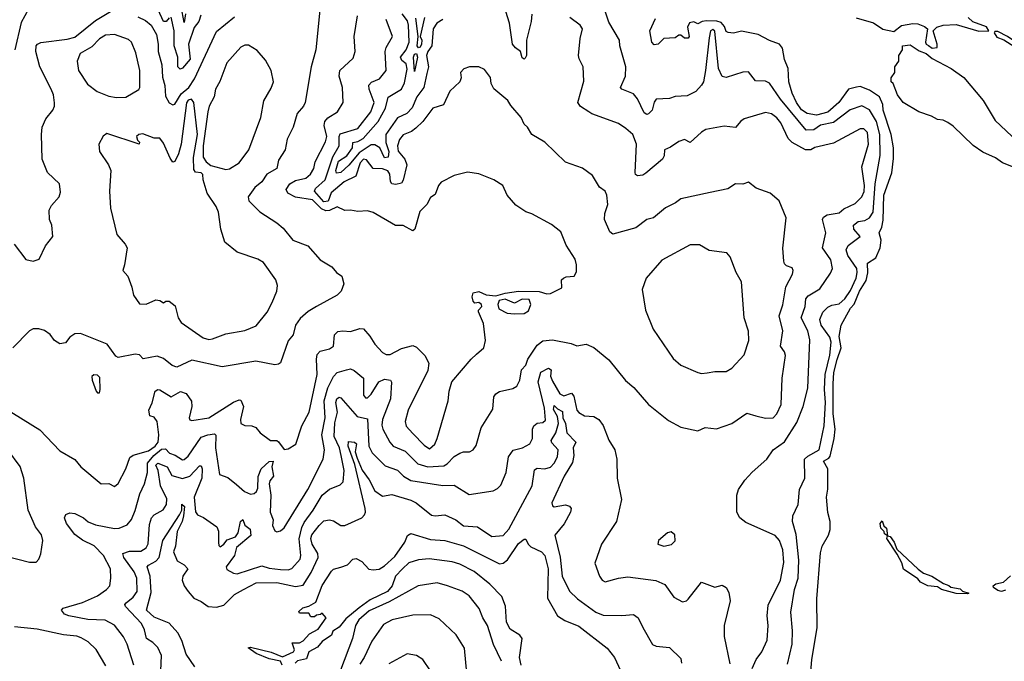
# Model space of a CAD drawing. Extents: x 1268547 to 1425625, y 515768 to 616754.
# Tile 394 of 507: x 1344063 to 1349279, y 598115 to 601514. Entities that reach past the tile are written whole.
import ezdxf

# ---------------------------------------------------------------- set-up
doc = ezdxf.new("R2010")
doc.units = 0

msp = doc.modelspace()

# ---------------------------------------------------------------- linework, layer by layer
at = {"layer": '0CON10XD'}
for points in [[(1346776.1, 601543.9), (1346773.2, 601505), (1346748.6, 601405), (1346747.4, 601325), (1346740.5, 601309.5), (1346735, 601305.5), (1346725, 601311.5), (1346716.9, 601345), (1346689.5, 601365), (1346674.5, 601385), (1346657.8, 601495), (1346583.8, 601733.8)], [(1348131, 598099), (1348154.7, 598205), (1348156.6, 598276.6), (1348148.5, 598375), (1348167.6, 598495), (1348187, 598555), (1348190.3, 598649.7), (1348176.7, 598786.7), (1348157.3, 598855), (1348158.5, 598885), (1348187.3, 598945), (1348194.6, 599025), (1348223.3, 599085), (1348220.3, 599185), (1348237.7, 599202.3), (1348298.5, 599235), (1348325, 599362.5), (1348331.7, 599485), (1348326.8, 599555), (1348330, 599635), (1348355, 599737.1), (1348361.8, 599805), (1348355, 599831.9), (1348309.6, 599895), (1348302.8, 599925), (1348317.3, 599965), (1348345, 599991.1), (1348365, 600002.2), (1348405, 600007.9), (1348435, 600034.7), (1348465, 600078.6), (1348494.2, 600145), (1348500.7, 600175), (1348497.5, 600195), (1348450.2, 600265), (1348442, 600295), (1348452.5, 600317.5), (1348515.7, 600365), (1348483, 600405), (1348480.8, 600425), (1348505, 600443.9), (1348539.7, 600450.3), (1348565, 600463.5), (1348585.5, 600494.5), (1348594.9, 600645.1), (1348622, 600795), (1348620.4, 600905), (1348602.7, 600975), (1348565.9, 601035.9), (1348525, 601058.3), (1348463.5, 601036.5), (1348375, 600968.6), (1348305, 600955.1), (1348270.1, 600929.9), (1348228.9, 600928.9), (1348093.5, 601093.5), (1348035, 601177.7), (1348015, 601188.1), (1347960.5, 601190.5), (1347925, 601236.9), (1347895, 601235.6), (1347805, 601208.2), (1347785, 601213.3), (1347765.9, 601255.9), (1347745, 601453.3), (1347735, 601461.5), (1347723.3, 601455), (1347715, 601418), (1347696.9, 601245), (1347685.1, 601185), (1347675, 601167.2), (1347645, 601132.7), (1347600, 601110), (1347535, 601107.1), (1347505, 601096.5), (1347435, 601092), (1347425, 601076.7), (1347414.6, 601035), (1347395, 601014.6), (1347385, 601011.2), (1347370.8, 601020.7), (1347336.7, 601095), (1347315, 601120.4), (1347252.9, 601145), (1347245.5, 601155), (1347273.4, 601215), (1347273.7, 601263.7), (1347242.1, 601375), (1347240.4, 601405), (1347185, 601500), (1347143.4, 601625)], [(1344033.9, 600323.9), (1344095, 600244), (1344134.4, 600234.4), (1344165.8, 600245), (1344200, 600315), (1344239.2, 600365), (1344234, 600425), (1344220.8, 600455), (1344220, 600505), (1344231.1, 600528.9), (1344271.9, 600575), (1344279.5, 600600.5), (1344273.6, 600645), (1344209.5, 600705), (1344182.1, 600775), (1344178.2, 600905), (1344182.5, 600945), (1344200.7, 600989.3), (1344239.2, 601035), (1344247.5, 601055), (1344247.1, 601072.9), (1344241.9, 601115), (1344230.5, 601145), (1344170, 601265), (1344149.2, 601345), (1344150.7, 601375), (1344157.3, 601385), (1344175, 601392.6), (1344315, 601410.3), (1344355, 601422.1), (1344465, 601509.6), (1344561.6, 601568.4)], [(1344110.1, 601569.9), (1344070.4, 601499.6), (1344037.8, 601355)], [(1345652.7, 601565), (1345631.5, 601355), (1345607.3, 601265), (1345575.4, 601075), (1345566.4, 601055), (1345533.5, 601016.5), (1345511.5, 600945), (1345479.8, 600880.2), (1345469.4, 600825), (1345435, 600770), (1345425, 600726), (1345373.1, 600695), (1345345.2, 600654.8), (1345309.5, 600625), (1345273.1, 600575), (1345277.5, 600555), (1345335, 600496.7), (1345425, 600437.1), (1345459.3, 600409.3), (1345510.8, 600345), (1345590, 600315), (1345655, 600242), (1345716.2, 600205), (1345741.2, 600175), (1345769.2, 600155), (1345780.8, 600115), (1345766, 600075), (1345745.6, 600054.4), (1345634.7, 599995.3), (1345592.1, 599967.9), (1345549.7, 599930.3), (1345524, 599895), (1345511.2, 599845), (1345485, 599813.3), (1345445, 599696.7), (1345435, 599688.8), (1345415, 599686), (1345314.4, 599704.4), (1345135, 599675.4), (1344975, 599710.9), (1344895, 599673.2), (1344871.2, 599681.2), (1344825, 599719.6), (1344790.9, 599730.9)], [(1344855, 601524.4), (1344839.7, 601505), (1344825, 601503.5), (1344796.6, 601566.6)], [(1343979.3, 599459.3), (1344170.4, 599340.4), (1344275, 599230), (1344355, 599183.3), (1344386.7, 599145), (1344494.2, 599054.2), (1344535, 599056.2), (1344565, 599040), (1344585, 599056.2), (1344626, 599134), (1344646.9, 599195), (1344665, 599207.1), (1344745, 599229.8), (1344780.7, 599255), (1344796.2, 599275), (1344801, 599315), (1344790.8, 599385), (1344775, 599408.8), (1344752.5, 599415), (1344747.5, 599445), (1344765, 599483.3), (1344780.4, 599545), (1344795, 599554.6), (1344805, 599553.1), (1344865, 599516.7), (1344915, 599543.6), (1344945, 599533.5), (1344973.1, 599493.1), (1344975.4, 599465.4), (1344961.1, 599405), (1344963.5, 599393.5), (1344975, 599390), (1345065, 599403.9), (1345195, 599486.9), (1345225, 599500.4), (1345235, 599498.9), (1345248.2, 599465), (1345233.1, 599395), (1345235, 599374), (1345255, 599364.2), (1345293, 599363), (1345313.6, 599353.6), (1345336.7, 599325), (1345392.5, 599285), (1345425, 599284.3), (1345435, 599277.5), (1345465, 599236.2), (1345485, 599240), (1345525.7, 599265), (1345557.2, 599362.8), (1345596.2, 599435), (1345639.4, 599635), (1345634.7, 599715.3), (1345639.2, 599740.7), (1345655, 599758.5), (1345705, 599770.7), (1345725.3, 599784.7), (1345730, 599845), (1345748.9, 599861.1), (1345774.7, 599864.7), (1345815, 599861.2), (1345865, 599878.5), (1345885, 599875.7), (1345918, 599838), (1345945, 599794.4), (1345985, 599750.6), (1346005, 599740), (1346025, 599740), (1346085, 599772.7), (1346145, 599788.5), (1346165, 599779.4), (1346210, 599735), (1346230.5, 599695), (1346225.5, 599655), (1346120.4, 599445), (1346104.5, 599385), (1346111.3, 599361.3), (1346145, 599321.1), (1346205, 599259.4), (1346235, 599241.1), (1346262.5, 599265), (1346275.3, 599294.7), (1346333.2, 599495), (1346337.5, 599545), (1346353.1, 599595), (1346454, 599716), (1346482.5, 599742.5), (1346522, 599775), (1346530.6, 599815), (1346521.1, 599905), (1346494.4, 599965.6), (1346494.4, 599975.6), (1346510.7, 599995), (1346508.9, 600005), (1346495, 600015.4), (1346475, 600012.5), (1346465, 600022.5), (1346460, 600045), (1346465, 600066.2), (1346495, 600073.3), (1346535, 600055.4), (1346585, 600050.5), (1346634.3, 600065.7), (1346705, 600076.1), (1346815, 600073.5), (1346855, 600061.9), (1346875, 600063.1), (1346935, 600093.3), (1346934.3, 600135), (1346943.8, 600145), (1346957.8, 600152.2), (1347000, 600155), (1347012.5, 600177.5), (1347013.1, 600215), (1347006.2, 600245), (1346958.6, 600318.6), (1346929.6, 600389.6), (1346879.7, 600429.7), (1346775.9, 600485.9), (1346745, 600496), (1346691.7, 600531.7), (1346645.7, 600585), (1346622, 600635), (1346575.6, 600665.6), (1346495, 600697.5), (1346435, 600705.7), (1346365, 600689.2), (1346296.8, 600653.2), (1346282.5, 600635), (1346265, 600587.5), (1346238.8, 600571.2), (1346220, 600535), (1346182.3, 600497.7), (1346156.4, 600403.6), (1346145, 600396), (1346095, 600424.2), (1346054.4, 600424.4), (1345935, 600492.7), (1345905, 600500.5), (1345855, 600497.1), (1345815.5, 600505.5), (1345785, 600502.5), (1345745, 600522.5), (1345705, 600502.5), (1345685, 600501.1), (1345661.9, 600511.9), (1345615, 600558.8), (1345525, 600574.2), (1345483.8, 600595), (1345474.6, 600615), (1345494.9, 600645.1), (1345525, 600661.1), (1345578.9, 600675), (1345603.8, 600695), (1345621.1, 600725), (1345628.5, 600761.5), (1345682.8, 600867.2), (1345690.5, 600895), (1345676.9, 600953.1), (1345679.2, 600975), (1345696, 600994), (1345747.5, 601025), (1345776.5, 601075), (1345772.7, 601155), (1345755.8, 601215), (1345759.6, 601245), (1345829.3, 601310.7), (1345840, 601345), (1345835.6, 601425), (1345852.5, 601535)], [(1344395, 598756), (1344355, 598786.2), (1344311.2, 598845), (1344300, 598875), (1344307, 598893), (1344329.3, 598900.7), (1344355, 598898.6), (1344400.8, 598875), (1344425, 598854.3), (1344465, 598837.3), (1344565, 598817.5), (1344590.7, 598819.3), (1344632.1, 598837.9), (1344655, 598866), (1344675, 598914.2), (1344698.6, 599001.4), (1344724.3, 599055.7), (1344740.4, 599115), (1344740.1, 599165), (1344774.5, 599205.5), (1344815, 599238.4), (1344835, 599241.2), (1344856.7, 599216.7), (1344886.7, 599206.7), (1344925, 599181.5), (1344935, 599183.3), (1344955, 599202.3), (1345025, 599301.4), (1345059.2, 599315), (1345095, 599320.5), (1345102.6, 599312.6), (1345100.6, 599245), (1345122, 599105), (1345165, 599088.6), (1345211.2, 599051.2), (1345253.7, 599013.7), (1345285, 599000), (1345305, 599003.5), (1345318, 599015), (1345325, 599032.2), (1345326.5, 599093.5), (1345342.4, 599135), (1345385, 599172.8), (1345405, 599175.8), (1345398.8, 599145), (1345406.9, 599095), (1345388.7, 599071.3), (1345385.1, 599055), (1345393, 598995), (1345390.8, 598905), (1345405.4, 598865), (1345402, 598835), (1345415, 598806.7), (1345425, 598801.2), (1345445, 598806), (1345465, 598821.4), (1345590, 599025), (1345670.4, 599185), (1345678.6, 599235), (1345664.4, 599315), (1345681.3, 599405), (1345676.1, 599495), (1345695, 599563.6), (1345726, 599624), (1345745, 599644.6), (1345795, 599659.3), (1345815, 599663.3), (1345835.8, 599655.7), (1345885.3, 599615.3), (1345885.3, 599525.3), (1345895, 599510.9), (1345905, 599510.8), (1345925, 599529.1), (1345965, 599595.3), (1345995, 599610), (1346027.8, 599605), (1346033, 599593), (1346027.8, 599505), (1345985.6, 599395), (1345981.7, 599365), (1345986.4, 599345), (1346023.4, 599275), (1346041.2, 599255), (1346105, 599227.2), (1346171.5, 599161.5), (1346225, 599144.1), (1346309.5, 599150.5), (1346328.3, 599161.7), (1346365, 599199.5), (1346395, 599217.5), (1346415, 599224.5), (1346446.4, 599223.6), (1346466, 599235), (1346481.3, 599258.7), (1346507.6, 599352.4), (1346568.9, 599451.1), (1346574.3, 599515), (1346585, 599532), (1346605, 599544.3), (1346675, 599560.6), (1346697.3, 599572.7), (1346713.3, 599605), (1346722, 599658), (1346745, 599683.8), (1346755.5, 599715), (1346805, 599790), (1346835, 599812), (1346885, 599818.6), (1346985, 599799.2), (1347015, 599786), (1347065, 599794.2), (1347105, 599777.5), (1347185, 599712), (1347272.9, 599602.9), (1347316, 599565), (1347394.6, 599474.6), (1347501.1, 599391.1), (1347565, 599354.3), (1347655, 599335.6), (1347695, 599354.2), (1347755, 599346.9), (1347835.4, 599374.6), (1347915, 599429.2), (1347962.5, 599415), (1348015, 599402), (1348055, 599403.8), (1348075, 599425.6), (1348097.8, 599475), (1348102.4, 599615), (1348119.8, 599735), (1348114.7, 599755), (1348094.3, 599785), (1348105.3, 599864.7), (1348086.7, 599945), (1348106.7, 600003.3), (1348121.1, 600098.9), (1348157.5, 600165), (1348161.2, 600185), (1348155, 600200), (1348125, 600210), (1348115, 600220), (1348111.4, 600235), (1348106.8, 600303.2), (1348123.3, 600465), (1348086.7, 600555), (1348038.8, 600595), (1347965, 600620.8), (1347925, 600653.3), (1347895, 600642), (1347855, 600644.2), (1347815, 600618.6), (1347721.3, 600598.7), (1347565, 600565.6), (1347536.7, 600543.3), (1347485, 600516.7), (1347420.8, 600465), (1347384.7, 600455.3), (1347328, 600412), (1347205, 600377.5), (1347189.3, 600389.3), (1347161.2, 600455), (1347163.1, 600486.9), (1347178.8, 600535), (1347174.4, 600585), (1347165, 600605.8), (1347135, 600626.7), (1347098.3, 600688.3), (1347045, 600726.7), (1346955, 600758.8), (1346844.3, 600864.3), (1346776.2, 600905), (1346754, 600944), (1346735, 600960), (1346720, 600995), (1346665, 601058.8), (1346650, 601085), (1346575, 601147.5), (1346561.2, 601175), (1346557, 601207), (1346525, 601250), (1346495, 601263.3), (1346446.4, 601263.6), (1346415.8, 601254.2), (1346398.8, 601235), (1346402.5, 601205), (1346395.7, 601184.3), (1346341.2, 601135), (1346307.6, 601062.4), (1346252, 601045), (1346199.4, 600975), (1346161.4, 600938.6), (1346138.3, 600921.7), (1346095, 600903.6), (1346075, 600880), (1346063.9, 600846.1), (1346067.4, 600817.4), (1346102.9, 600775), (1346114.2, 600745), (1346095, 600664.2), (1346085, 600647.8), (1346055, 600640), (1346035, 600644.3), (1346027.4, 600657.4), (1346023.2, 600695), (1346012.5, 600712.5), (1345985, 600724.3), (1345935, 600725.3), (1345900.9, 600770.9), (1345885, 600775.2), (1345867.6, 600755), (1345844.7, 600685), (1345782.6, 600655), (1345712.6, 600597.4), (1345697.7, 600552.3), (1345675, 600549.2), (1345624.8, 600605), (1345630.5, 600619.5), (1345680.6, 600665), (1345709.9, 600750.1), (1345722.8, 600787.2), (1345755.1, 600844.9), (1345754.9, 600895), (1345761.5, 600908.5), (1345855, 600937.6), (1345923.6, 601025), (1345940.5, 601075), (1345914.5, 601145), (1345912.6, 601167.4), (1345927.5, 601182.5), (1345969.6, 601200.4), (1346004.7, 601245.3), (1345998.6, 601345), (1346004.1, 601365.9), (1346037.9, 601425), (1346005.3, 601515)], [(1344688.6, 601528.6), (1344730.1, 601510.1), (1344760.4, 601485), (1344788.1, 601435), (1344797.1, 601385), (1344796.2, 601345), (1344815.2, 601275), (1344819.3, 601209.3), (1344832.3, 601165), (1344835, 601108.8), (1344855, 601074.3), (1344875, 601063.1), (1344885, 601066.9), (1344919.2, 601120.8), (1344959.1, 601155), (1344989.5, 601200.5), (1345105, 601451.8), (1345201.5, 601528.5)], [(1345022.2, 601537.8), (1345011.6, 601505), (1344987.2, 601472.8), (1344957, 601385), (1344965.3, 601305), (1344925, 601256.3), (1344912.5, 601252.5), (1344900.3, 601265), (1344901.6, 601315), (1344881.7, 601375), (1344880.7, 601455), (1344865, 601526.7)], [(1344941.1, 601545), (1344935, 601499.2), (1344922.9, 601555)], [(1346304.4, 601515), (1346272.7, 601495), (1346254.4, 601465), (1346246, 601375), (1346225, 601344.6), (1346219, 601325), (1346228.1, 601265), (1346219.6, 601229.6), (1346203.5, 601155), (1346167.7, 601105), (1346142.9, 601047.1), (1346113.4, 601016.6), (1346065, 600994.2), (1346003.5, 600905), (1346003.1, 600863.1), (1346019.5, 600815), (1346015, 600786.4), (1345995, 600782.1), (1345971.5, 600835), (1345945, 600851.8), (1345925, 600850.6), (1345860.7, 600809.3), (1345806.9, 600743.1), (1345765, 600705.2), (1345741.4, 600701.4), (1345737.1, 600715), (1345751.6, 600765), (1345796.5, 600793.5), (1345825.7, 600835), (1345827.4, 600862.6), (1345855, 600868.4), (1345882.1, 600885), (1345961.4, 600975), (1346001.5, 601045), (1346015.9, 601104.1), (1346085, 601146.2), (1346100.8, 601179.2), (1346115, 601251.1), (1346110.1, 601280.1)], [(1346110.1, 601280.1), (1346088.4, 601298.4), (1346081.1, 601315), (1346110, 601355), (1346126.1, 601395), (1346123.4, 601485), (1346117.2, 601507.2), (1346088.8, 601545)], [(1346208.4, 601525), (1346183.8, 601425), (1346192.9, 601405), (1346191.9, 601385), (1346185, 601369.1), (1346175, 601364.6), (1346169.4, 601375), (1346173.7, 601425), (1346162.5, 601522.5)], [(1347943, 598077), (1347965.6, 598125), (1347995.6, 598165), (1348022.7, 598227.3), (1348028.5, 598305), (1348022.9, 598355), (1348028.3, 598411.7), (1348092.9, 598545), (1348111.7, 598638.3), (1348105.5, 598705.5), (1348088.4, 598755), (1348065, 598781.8), (1347910.4, 598850.4), (1347878, 598875), (1347862, 598905), (1347862.5, 598995), (1347872, 599025), (1347904.5, 599075), (1347943.2, 599116.8), (1348021.9, 599185), (1348055.7, 599235), (1348115, 599276.7), (1348179.4, 599380.6), (1348214.5, 599465), (1348239.1, 599560.9), (1348248.7, 599818.7), (1348238, 599865), (1348203.8, 599935), (1348223.8, 599995), (1348228.2, 600035), (1348239.6, 600050.4), (1348301.9, 600088.1), (1348359.3, 600170.7), (1348370, 600195), (1348360.9, 600240.9), (1348315.9, 600305), (1348334.5, 600385), (1348315.5, 600455), (1348321.5, 600468.5), (1348340.5, 600479.5), (1348405, 600490.4), (1348428.9, 600511.1), (1348489.6, 600540.4), (1348524.4, 600575.6), (1348536.1, 600603.9), (1348538.1, 600635), (1348524.2, 600735), (1348560.4, 600855), (1348555, 600915.8), (1348535, 600935.8), (1348515.9, 600935.9), (1348375, 600860.4), (1348275, 600836.4), (1348255, 600824.8), (1348226.7, 600825), (1348155, 600863.8), (1348134.6, 600885), (1348095, 600968.1), (1348075, 600994.5), (1348045.7, 601015), (1348015, 601023.1), (1347902.1, 600987.9), (1347883.1, 600976.9), (1347855, 600942), (1347795, 600950), (1347698.6, 600931.4), (1347675, 600917.5), (1347615, 600862.5), (1347585, 600879.2), (1347555, 600867.8), (1347511.8, 600838.2), (1347478.6, 600825), (1347476.6, 600793.4), (1347467.9, 600775), (1347379.5, 600700.5), (1347365, 600690.4), (1347335.9, 600685.9), (1347325, 600693.3), (1347322.9, 600705), (1347330.7, 600855), (1347311.1, 600905), (1347275, 600938.1), (1347235, 600963.5), (1347095, 601014.3), (1347078.8, 601025), (1347034.5, 601054.5), (1347020.6, 601075), (1347050.9, 601189.1), (1347048.9, 601265), (1347026.5, 601306.5), (1347023.3, 601325), (1347032.5, 601415), (1347044.5, 601465), (1347032.1, 601485), (1346978.2, 601525)], [(1348247.5, 597975), (1348260, 598125), (1348287.4, 598292.6), (1348285.7, 598445), (1348305, 598690), (1348314.3, 598725), (1348347.6, 598782.4), (1348356.6, 598813.4), (1348356.5, 598855), (1348343.8, 598903.8), (1348337, 598985), (1348344.2, 599025.8), (1348343.9, 599133.9), (1348322, 599175), (1348349.5, 599190.5), (1348357.7, 599202.3), (1348378.5, 599295), (1348382.9, 599345), (1348372.8, 599425), (1348372.2, 599585), (1348376.8, 599645), (1348393.7, 599713.7), (1348414.9, 599775), (1348405.2, 599835), (1348415.4, 599895), (1348464.9, 599985.1), (1348483.4, 600006.6), (1348513.1, 600075), (1348547.7, 600132.3), (1348557, 600173), (1348555.3, 600224.7), (1348598.3, 600251.7), (1348622.1, 600305), (1348627.6, 600345), (1348616, 600385), (1348631.2, 600415), (1348638.5, 600451.5), (1348640.7, 600585), (1348683.4, 600703.4), (1348692.3, 600777.7), (1348693.2, 600835), (1348679.7, 600905), (1348637.5, 601035), (1348635.5, 601065), (1348617.9, 601105), (1348565, 601141.2), (1348515, 601160), (1348496.4, 601156.4), (1348454.7, 601145.3), (1348403.2, 601075), (1348345, 601023.3), (1348285, 601008), (1348235, 601016.9), (1348205, 601036.2), (1348178.5, 601075), (1348156, 601125), (1348137.5, 601185), (1348134.4, 601255), (1348115, 601303.3), (1348103.8, 601363.8), (1348088.8, 601385), (1348035, 601403.3), (1347975, 601436.2), (1347887.2, 601452.8), (1347845, 601443.2), (1347815.6, 601445.6), (1347805, 601452), (1347797.7, 601477.7), (1347779.5, 601499.5), (1347756.8, 601506.8), (1347701.8, 601508.2), (1347678.1, 601505), (1347655, 601492.5), (1347635, 601502.5), (1347612, 601498), (1347600.5, 601475), (1347610, 601425), (1347603.9, 601416.1), (1347585, 601416.2), (1347565, 601432.5), (1347555, 601432.5), (1347535, 601417.5), (1347476.5, 601413.5), (1347445, 601384.4), (1347425, 601381.4), (1347412.2, 601395), (1347401.4, 601455), (1347430.7, 601520.7)], [(1348494.4, 601524.4), (1348587.2, 601497.2), (1348635, 601464.3), (1348695, 601451.8), (1348735, 601482.9), (1348795, 601493.4), (1348821.3, 601491.3), (1348857.5, 601477.5), (1348873.1, 601465), (1348861.6, 601395), (1348864.8, 601385), (1348877.1, 601377.1), (1348896.6, 601363.4), (1348923, 601367), (1348923.3, 601385), (1348902.5, 601455), (1348922.5, 601475), (1348955.9, 601484.1), (1349025, 601487.9), (1349145, 601452.7), (1349196.9, 601455), (1349185, 601475.3), (1349112.9, 601502.9), (1349087.3, 601525)], [(1344575, 601101.9), (1344625, 601104.3), (1344695, 601143.3), (1344700, 601155), (1344698.9, 601245), (1344679.1, 601339.1), (1344654.6, 601394.6), (1344639.1, 601409.1), (1344565, 601434.7), (1344517.6, 601432.4), (1344485, 601412.8), (1344445, 601370.2), (1344382.5, 601335), (1344367.5, 601295), (1344374.5, 601245), (1344421.6, 601171.6), (1344473.5, 601133.5), (1344535, 601108.2), (1344575, 601101.9)], [(1349725, 601066.7), (1349731.2, 601075), (1349717.8, 601095), (1349645, 601159.1), (1349605, 601187.9), (1349572, 601202), (1349545, 601237.7), (1349415.5, 601345), (1349296.9, 601425), (1349245, 601451.8), (1349229.1, 601450.9), (1349225.5, 601445), (1349240.6, 601420.6), (1349276.4, 601406.4), (1349417.6, 601317.6), (1349535, 601203.3), (1349559.8, 601189.8), (1349638.2, 601118.2), (1349675, 601075.8), (1349695, 601067.1), (1349725, 601066.7)], [(1345155, 600720.6), (1345175, 600723.3), (1345225.3, 600754.7), (1345276.3, 600823.7), (1345341.1, 600995), (1345356.2, 601083.8), (1345395, 601151.2), (1345406.9, 601185), (1345396, 601245), (1345365, 601300), (1345320.9, 601350.9), (1345275, 601379.2), (1345255, 601378.6), (1345235, 601369.2), (1345160.5, 601285), (1345124.1, 601185.9), (1345099.5, 601145), (1345093.5, 601105), (1345067.5, 601055), (1345059.1, 601025), (1345034.4, 600845), (1345035.8, 600785), (1345050.7, 600760.7), (1345075, 600741.9), (1345155, 600720.6)], [(1349355, 600722.3), (1349270.7, 600755), (1349232.3, 600782.3), (1349165, 600812.2), (1349115, 600847.6), (1349009.2, 600949.2), (1348980, 600970), (1348955, 600981.9), (1348925, 600985.4), (1348893.4, 601003.4), (1348825.8, 601025), (1348744.4, 601075), (1348714.2, 601115), (1348690, 601175), (1348680, 601185), (1348680, 601205), (1348700, 601235), (1348700, 601265), (1348720, 601295), (1348720, 601325), (1348740, 601355), (1348740, 601375), (1348780.7, 601380.7), (1348828.7, 601348.7), (1348865, 601335.2), (1348897.8, 601307.8), (1348997.9, 601255), (1349065, 601207.9), (1349167, 601085), (1349230.7, 600980.7), (1349348.7, 600868.7)], [(1346155, 601238.8), (1346148.8, 601315), (1346155, 601331.3), (1346165, 601334.6), (1346171.1, 601315), (1346155, 601238.8)], [(1345065, 599820), (1345085, 599823.8), (1345155, 599849.7), (1345255, 599866.5), (1345315, 599891.5), (1345373.5, 599965), (1345400.8, 600015), (1345425.4, 600075), (1345428.9, 600105), (1345419.4, 600135), (1345355, 600227.1), (1345325, 600244.4), (1345215, 600281.4), (1345150.6, 600335), (1345128.5, 600405), (1345116.4, 600495), (1345103.3, 600525), (1345056.2, 600595), (1345035.7, 600665), (1345033.6, 600693.6), (1345025, 600702.5), (1344995, 600706.7), (1344985, 600720), (1344983.8, 600783.8), (1345004.4, 600905), (1344986.2, 601075), (1344973, 601093), (1344955, 601088.3), (1344946.4, 601073.6), (1344918, 600855), (1344905, 600802.7), (1344885, 600763.1), (1344875, 600759.2), (1344860, 600780), (1344825, 600859.2), (1344805, 600886.2), (1344775, 600886.2), (1344715, 600908.8), (1344694.1, 600905.9), (1344682.5, 600895), (1344686.4, 600876.4), (1344697.5, 600865), (1344696.2, 600853.8), (1344525, 600910.6), (1344505, 600896), (1344482.9, 600855), (1344485.7, 600815), (1344532.9, 600745), (1344545.5, 600715), (1344538.5, 600605), (1344544, 600515), (1344577.5, 600375), (1344622, 600325), (1344632, 600305), (1344618.8, 600215), (1344608.8, 600185), (1344635.7, 600155.7), (1344657.3, 600097.3), (1344666.4, 600055), (1344697.9, 600007.9), (1344732.6, 600007.4), (1344785, 600029.4), (1344806, 600026), (1344825, 600013.3), (1344838, 600022), (1344855, 600022.9), (1344887.1, 599997.1), (1344903.3, 599935), (1344918.9, 599908.9), (1345035, 599827.8), (1345065, 599820)], [(1347675, 599638.6), (1347705, 599643.3), (1347745, 599650.5), (1347805, 599650), (1347835, 599668.5), (1347901.4, 599738.6), (1347925.9, 599815), (1347923.9, 599863.9), (1347901.5, 599935), (1347887.8, 600125), (1347859.4, 600175), (1347827.9, 600257.9), (1347809.4, 600279.4), (1347715, 600291.2), (1347665, 600322), (1347615, 600320.8), (1347465, 600240.6), (1347382.5, 600145), (1347360, 600085), (1347378.9, 599975), (1347419.4, 599875), (1347525, 599718.1), (1347565, 599683.3), (1347655, 599644.3), (1347675, 599638.6)], [(1346685, 599954.9), (1346735, 599957.4), (1346758.4, 599971.6), (1346770.7, 600005), (1346761.3, 600031.3), (1346725, 600033.7), (1346685, 600011.9), (1346635, 600033.3), (1346603.6, 600026.4), (1346595.3, 600004.7), (1346601.9, 599981.9), (1346645, 599959.1), (1346685, 599954.9)], [(1344790.9, 599730.9), (1344717, 599717), (1344698.3, 599738.3), (1344675, 599742), (1344584.4, 599724.4), (1344572.1, 599732.1), (1344526, 599795), (1344385, 599852), (1344355, 599848.8), (1344328.3, 599831.7), (1344305, 599802.5), (1344275, 599797.5), (1344247.5, 599815), (1344225, 599846.7), (1344195, 599866.7), (1344165, 599876.7), (1344135, 599876.7), (1344115, 599866.2), (1344026.7, 599775)], [(1344810.9, 598065), (1344813.8, 598145), (1344795, 598187.1), (1344768.6, 598215), (1344735.2, 598235.2), (1344725, 598281.5), (1344708.3, 598315), (1344622.7, 598405), (1344620, 598415), (1344626.7, 598425), (1344665, 598454.6), (1344685.2, 598485), (1344683.9, 598555), (1344669, 598589), (1344614.7, 598664.7), (1344609.1, 598685), (1344645, 598699), (1344705, 598697.5), (1344733.4, 598716.6), (1344743.8, 598736.2), (1344749.9, 598840.1), (1344761.1, 598875), (1344775, 598891.1), (1344822.4, 598917.6), (1344840, 598945), (1344842, 598975), (1344808.2, 599045), (1344796.2, 599125), (1344785, 599154), (1344795, 599163.8), (1344845, 599145.2), (1344868.3, 599098.2), (1344925, 599083.8), (1344965, 599095.2), (1345015, 599149.5), (1345025, 599150.8), (1345029.7, 599135), (1345027.6, 599085), (1344987.6, 598985), (1344995, 598906.7), (1345005, 598890.8), (1345036.6, 598876.6), (1345107.1, 598827.1), (1345116.4, 598805), (1345115.5, 598744.5), (1345117.5, 598727.5), (1345125, 598721.1), (1345145, 598734.7), (1345162, 598758), (1345205.7, 598774.3), (1345220.2, 598795), (1345232.7, 598855), (1345245.8, 598865.7), (1345255.8, 598835.7), (1345283.8, 598815), (1345288.1, 598781.9), (1345211.7, 598718.3), (1345200.4, 598675), (1345156.7, 598615), (1345161.1, 598601.1), (1345195, 598580.8), (1345215, 598578.9), (1345345, 598621.2), (1345385, 598608.6), (1345445, 598601.6), (1345485, 598600), (1345505, 598606.2), (1345549.1, 598655), (1345552.2, 598675), (1345544.1, 598764.1), (1345557.2, 598822.8), (1345569.9, 598850.1), (1345617.7, 598915), (1345665, 598994.7), (1345705, 599026), (1345760.6, 599049.4), (1345777.3, 599065), (1345781.9, 599125), (1345765.4, 599205), (1345757.8, 599245), (1345729.8, 599305), (1345732.6, 599377.4), (1345746.6, 599435), (1345737.7, 599485), (1345743.6, 599505), (1345755, 599514.1), (1345765, 599510.3), (1345851.5, 599411.5), (1345905, 599398.8), (1345912.6, 599255), (1345929.9, 599219.9), (1345999.9, 599149.9), (1346065, 599126.8), (1346095.5, 599095), (1346135, 599072.2), (1346305, 599045.3), (1346365, 599047.4), (1346445, 598998.5), (1346572.3, 599017.7), (1346595, 599030), (1346611.3, 599048.7), (1346640.5, 599115), (1346652.9, 599197.1), (1346676.9, 599233.1), (1346726.2, 599245), (1346765, 599267.1), (1346780, 599295), (1346780.3, 599345), (1346787, 599363), (1346805, 599376.2), (1346835, 599380), (1346848.3, 599391.7), (1346843.4, 599456.6), (1346809.3, 599595), (1346823.1, 599646.9), (1346865, 599667.5), (1346878.1, 599658.1), (1346875.5, 599625), (1346885, 599598.8), (1346925, 599532.5), (1346945, 599521.2), (1346985.8, 599535), (1346999, 599519), (1347014.4, 599445), (1347025, 599432), (1347055, 599415.7), (1347105, 599411.4), (1347131.2, 599395), (1347154.2, 599364.2), (1347185, 599286.7), (1347216.2, 599235), (1347226, 599185), (1347228.6, 599085), (1347252.2, 598972.2), (1347225.5, 598855), (1347144.6, 598735.4), (1347110, 598635), (1347134, 598565), (1347148.8, 598545), (1347165, 598536), (1347235, 598555.7), (1347285, 598561.4), (1347433.4, 598543.4), (1347481.2, 598521.2), (1347529.2, 598455), (1347575, 598430), (1347595, 598434.5), (1347605, 598443.3), (1347675, 598533.8), (1347745, 598507.5), (1347785, 598517.5), (1347806.4, 598506.4), (1347819.3, 598479.3), (1347826.2, 598435), (1347795.7, 598304.3), (1347794.7, 598245.3), (1347825, 598102)], [(1344475, 599536.6), (1344485, 599537.5), (1344489.7, 599555), (1344487.7, 599617.7), (1344475, 599630.6), (1344455, 599631.8), (1344446, 599624), (1344447.2, 599605), (1344468.6, 599545), (1344475, 599536.6)], [(1344855, 598315.9), (1344775, 598349.1), (1344734.6, 598385), (1344760.1, 598479.9), (1344754.6, 598565), (1344739.1, 598615), (1344745.2, 598624.8), (1344785, 598645.5), (1344802.7, 598665), (1344821.2, 598755), (1344909.4, 598890.6), (1344921.5, 598915), (1344922.7, 598947.3), (1344936.8, 598935), (1344930.8, 598885), (1344924.2, 598855), (1344897.3, 598802.7), (1344887.6, 598725), (1344877.6, 598695), (1344897.3, 598647.3), (1344934.4, 598625), (1344954.4, 598605), (1344927.5, 598565), (1344922.9, 598545), (1344933.7, 598515), (1344955, 598484.6), (1344985, 598450), (1345025, 598431.1), (1345060.8, 598405), (1345105, 598400.8), (1345145, 598412.5), (1345201.2, 598468.8), (1345248.5, 598495), (1345315, 598531.2), (1345425, 598532.1), (1345525, 598510.4), (1345565, 598518.2), (1345607.4, 598585), (1345644.7, 598664.7), (1345643, 598685), (1345613, 598735), (1345604.8, 598765), (1345611.6, 598785), (1345649.1, 598835), (1345675, 598858.2), (1345704.4, 598864.4), (1345725, 598859.2), (1345765, 598834), (1345785, 598834), (1345875, 598874.4), (1345889.8, 598890.2), (1345895.4, 598904.6), (1345893.3, 598925), (1345837.9, 599157.9), (1345802.6, 599255), (1345805, 599280), (1345835.9, 599275.9), (1345847.4, 599267.4), (1345840.9, 599225), (1345851, 599191), (1345878.1, 599128.1), (1345915, 599076.9), (1345945, 599018.5), (1345985, 598988.9), (1346035, 598998), (1346135, 598968.9), (1346164, 598954), (1346245, 598889.6), (1346265, 598884.6), (1346315, 598890.9), (1346374.2, 598865), (1346415, 598833.1), (1346487.6, 598827.6), (1346565, 598776), (1346625, 598781.1), (1346654, 598815), (1346778.4, 599045), (1346791.2, 599128.8), (1346805, 599137.9), (1346845, 599134.8), (1346875, 599143.8), (1346895, 599164.7), (1346912.1, 599197.9), (1346915.1, 599235), (1346882.6, 599272.6), (1346878.7, 599285), (1346902.9, 599325), (1346918.2, 599375), (1346911.6, 599411.6), (1346891.9, 599448.1), (1346895, 599469.1), (1346911.9, 599451.9), (1346938.8, 599438.8), (1346940.4, 599405), (1346955.4, 599375), (1346962, 599325), (1347009.7, 599275), (1346996, 599245), (1346998.5, 599205), (1346992, 599168), (1346946.8, 599095), (1346882.4, 598955), (1346885, 598939.2), (1346895, 598932.9), (1346955, 598943.3), (1346975, 598936.9), (1346984.5, 598924.5), (1346980.8, 598905), (1346947.3, 598842.7), (1346897.9, 598782.1), (1346926.1, 598666.1), (1346936.7, 598565), (1346976.7, 598486.8), (1347017.5, 598445), (1347115, 598374.7), (1347155, 598359.7), (1347253, 598357), (1347315, 598362.2), (1347339.4, 598345), (1347365, 598293.8), (1347415, 598202.9), (1347435, 598194.3), (1347505, 598187.1), (1347565, 598130), (1347570, 598105)], [(1343985, 598672.7), (1344115, 598640.6), (1344150, 598640), (1344165, 598656), (1344175, 598684), (1344185.6, 598754.4), (1344177.8, 598785), (1344147.4, 598827.4), (1344108.2, 598915), (1344084.1, 599085), (1344065, 599146.9), (1344000.9, 599235)], [(1349085, 598472.5), (1349025, 598473.3), (1348947.5, 598495), (1348925, 598509.2), (1348875, 598514.5), (1348835, 598534.3), (1348821.2, 598551.2), (1348745, 598602), (1348736.2, 598636.2), (1348712.5, 598682.5), (1348657.5, 598765), (1348660, 598780), (1348645, 598790), (1348643, 598803), (1348625, 598820), (1348622.5, 598845), (1348631.7, 598858.3), (1348641.7, 598831.7), (1348655, 598820), (1348660, 598780), (1348675, 598776.7), (1348696, 598745), (1348709.3, 598709.3), (1348822.7, 598602.7), (1348850.9, 598580.9), (1348896, 598565), (1348956.5, 598526.5), (1348985, 598517.1), (1348996.7, 598506.7), (1349045, 598497.9), (1349057.1, 598487.1), (1349091.2, 598475), (1349085, 598472.5)], [(1347475, 598723.8), (1347515.9, 598734.1), (1347535, 598752.5), (1347533.9, 598783.9), (1347515, 598800), (1347495, 598796), (1347447.5, 598755), (1347443.3, 598735), (1347475, 598723.8)], [(1344668.2, 598095), (1344633.2, 598205), (1344612.9, 598245), (1344565.3, 598305.3), (1344515, 598333.3), (1344423.6, 598336.4), (1344323.3, 598355), (1344300.8, 598365), (1344284, 598385), (1344293.4, 598396.6), (1344395, 598425.5), (1344475, 598461.2), (1344523.3, 598495), (1344540, 598515), (1344546.1, 598555), (1344543.6, 598605), (1344506.3, 598675), (1344456.8, 598726.8), (1344395, 598756)], [(1345765, 598613.3), (1345800, 598625), (1345827.5, 598655), (1345845, 598659.2), (1345875, 598643.8), (1345913.4, 598603.4), (1345935, 598598.9), (1345967.4, 598602.6), (1345995, 598620), (1346049.8, 598670.2), (1346103.8, 598745), (1346118.3, 598781.7), (1346135, 598791.2), (1346239.9, 598759.9), (1346315, 598754.1), (1346415, 598726.2), (1346605, 598631.4), (1346625, 598635.3), (1346648, 598652), (1346705, 598739.2), (1346735, 598762.5), (1346745, 598762.5), (1346757.1, 598735), (1346771.2, 598721.2), (1346826.9, 598695), (1346846, 598675), (1346862.6, 598605), (1346858.8, 598448.8), (1346913.1, 598355), (1346951.3, 598331.3), (1347025, 598300.5), (1347175.7, 598185), (1347215, 598134.2), (1347265.7, 598024.3)], [(1346719.7, 598095), (1346711, 598135), (1346725.2, 598235.2), (1346712.7, 598252.7), (1346661.1, 598285), (1346642.1, 598322.1), (1346636.2, 598406.2), (1346617.9, 598457.9), (1346553.8, 598523.8), (1346470.5, 598590.5), (1346395, 598628.9), (1346355, 598640.8), (1346232.7, 598657.3), (1346175, 598652.5), (1346125, 598636.5), (1346090.8, 598605), (1346054.2, 598565), (1346035.5, 598515), (1346012.3, 598485), (1345919, 598441), (1345861.2, 598398.8), (1345790.1, 598339.9), (1345755, 598295.8), (1345722.5, 598275), (1345715, 598252.5), (1345665, 598220), (1345640.5, 598189.5), (1345594.2, 598165), (1345582, 598128), (1345535, 598117.1), (1345523.2, 598105)], [(1345453.9, 598095), (1345445, 598116), (1345385, 598127.5), (1345315, 598156.2), (1345273.9, 598186.1), (1345285, 598190), (1345395, 598162.9), (1345455, 598138), (1345514.2, 598165), (1345519.5, 598175), (1345507, 598213), (1345545, 598213.2), (1345565, 598223.8), (1345599.1, 598260.9), (1345645, 598284.4), (1345686.7, 598345), (1345665, 598370), (1345657, 598363), (1345635, 598360), (1345625, 598350), (1345605, 598350), (1345595, 598370), (1345545, 598370), (1345541.7, 598378.3), (1345562.3, 598397.7), (1345594, 598406), (1345631.7, 598428.3), (1345665, 598516.7), (1345715, 598592.5), (1345726.4, 598603.6), (1345765, 598613.3)], [(1349285, 598491.8), (1349265, 598484.6), (1349245, 598490), (1349222.5, 598505), (1349220.6, 598515), (1349235, 598525.7), (1349276, 598534), (1349312.3, 598567.7)], [(1346614.7, 598114.7), (1346573.3, 598203.3), (1346540.9, 598305), (1346516.7, 598345), (1346497.7, 598395), (1346445, 598460.9), (1346406.4, 598486.4), (1346330, 598515), (1346275, 598530.4), (1346174, 598515), (1346020.6, 598429.4), (1345915, 598382.9), (1345860.2, 598335), (1345841.5, 598305), (1345826.7, 598235), (1345762, 598068)], [(1346431.8, 598051.8), (1346419.2, 598185), (1346375, 598255.6), (1346285, 598340), (1346240.2, 598360.2), (1346145, 598360), (1346036.2, 598335), (1345989.6, 598310.4), (1345928.3, 598221.7), (1345888.4, 598135), (1345865, 598100)], [(1344519.9, 598089.9), (1344467.4, 598177.4), (1344425, 598217.3), (1344389.1, 598239.1), (1344365, 598248.2), (1344295, 598254.1), (1344155.4, 598285.4), (1344035, 598297.8)], [(1344991.6, 598085), (1344945, 598152.7), (1344921.5, 598225), (1344900.5, 598265), (1344855, 598315.9)], [(1346240, 598065), (1346198, 598125), (1346165, 598145.7), (1346115, 598154.2), (1346019.3, 598100.7)]]:
    msp.add_lwpolyline(points, dxfattribs=at)

doc.saveas('drawing.dxf')
